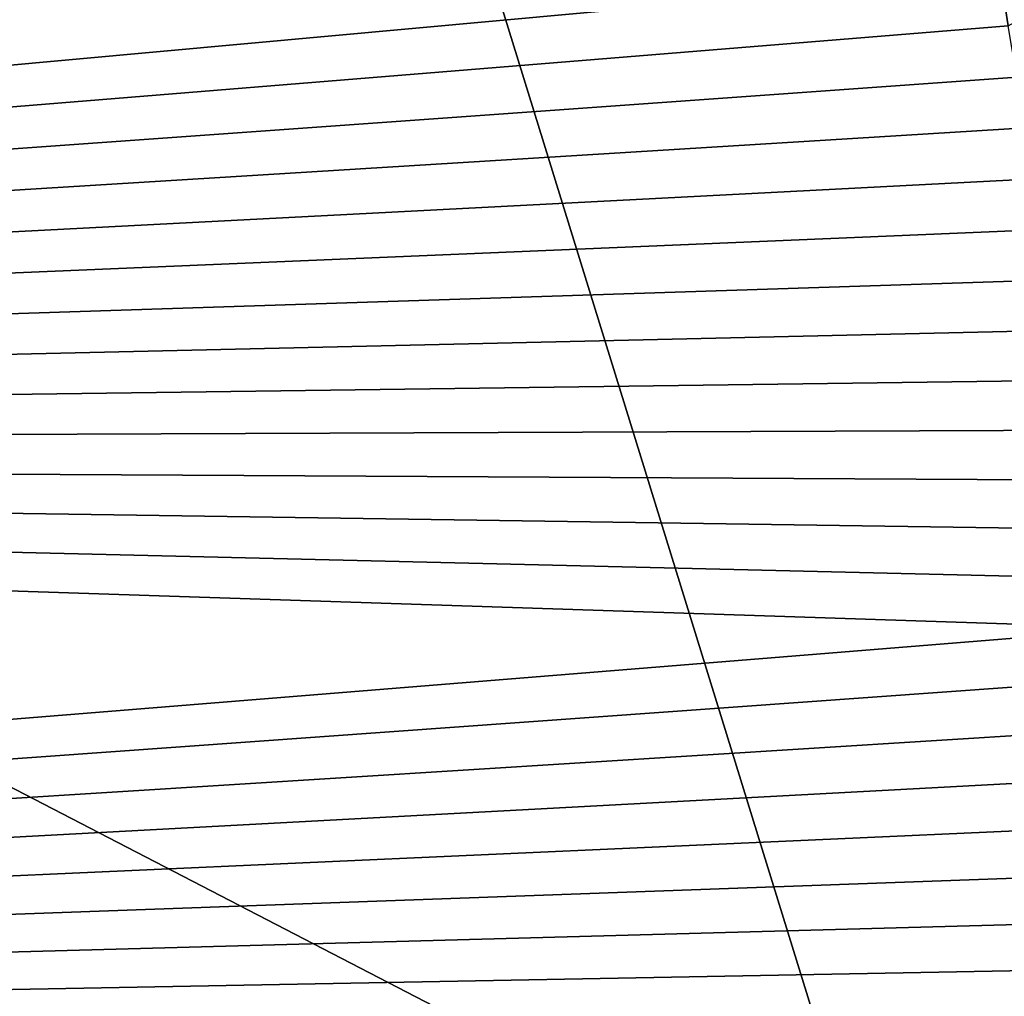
# Model space of a CAD drawing. Header units: metres. Extents: x -150 to 307, y -550 to 84.
# Tile 639 of 656: x 214.705 to 215.427, y -14.686 to -13.97. Entities that reach past the tile are written whole.
import ezdxf

# ---------------------------------------------------------------- set-up
doc = ezdxf.new("R2010")
doc.units = ezdxf.units.M
doc.layers.add('solid_26006363', color=7, linetype='CONTINUOUS')

msp = doc.modelspace()

# ---------------------------------------------------------------- linework, layer by layer
at = {"layer": 'solid_26006363'}
for points in [[(212.583496, -8.932452, 928.192139), (213.810318, -4.599802, 929.285156), (226.778427, -17.64673, 937.837463)], [(213.810318, -4.599802, 929.285156), (229.176407, -9.081716, 939.973938), (226.778427, -17.64673, 937.837463)], [(213.281723, -13.798385, 930.069397), (216.457001, -15.442907, 932.374939), (215.66008, -7.72686, 932.134583)], [(210.618164, -12.745977, 926.441101), (212.583496, -8.932452, 928.192139), (222.933762, -25.20709, 934.411987)], [(212.583496, -8.932452, 928.192139), (226.778427, -17.64673, 937.837463), (222.933762, -25.20709, 934.411987)], [(215.467926, -10.764429, 896.131592), (214.769409, -13.02481, 895.509277), (215.469208, -15.288159, 896.132751)], [(214.349335, -12.116174, 890.376892), (216.769913, -13.607531, 892.586243), (213.685349, -20.720245, 890.726135)], [(208.028534, -15.818749, 924.133789), (210.618164, -12.745977, 926.441101), (217.861282, -31.332376, 929.892578)], [(210.618164, -12.745977, 926.441101), (222.933762, -25.20709, 934.411987), (217.861282, -31.332376, 929.892578)], [(216.755325, -14.166502, 894.011658), (215.469208, -15.288159, 896.132751), (214.769409, -13.02481, 895.509277)], [(216.631058, -13.039243, 893.815308), (216.755325, -14.166502, 894.011658), (214.769409, -13.02481, 895.509277)], [(213.685349, -20.720245, 890.726135), (216.769913, -13.607531, 892.586243), (216.316513, -21.263317, 893.067932)], [(213.281723, -13.798385, 930.069397), (214.187408, -20.728474, 930.259583), (216.457001, -15.442907, 932.374939)], [(215.424133, -13.936753, 894.500732), (211.681335, -13.83206, 891.277649), (211.597687, -14.286194, 891.248474)], [(215.429993, -13.97433, 894.509277), (215.424133, -13.936753, 894.500732), (211.597687, -14.286194, 891.248474)], [(215.485489, -13.942905, 894.437866), (215.424133, -13.936753, 894.500732), (215.429993, -13.97433, 894.509277)], [(215.436157, -14.011796, 894.518127), (215.429993, -13.97433, 894.509277), (211.597687, -14.286194, 891.248474)], [(215.442642, -14.04915, 894.527283), (215.436157, -14.011796, 894.518127), (211.597687, -14.286194, 891.248474)], [(215.449448, -14.086388, 894.536682), (215.442642, -14.04915, 894.527283), (211.597687, -14.286194, 891.248474)], [(215.456573, -14.123507, 894.546326), (215.449448, -14.086388, 894.536682), (211.597687, -14.286194, 891.248474)], [(215.46402, -14.160505, 894.556274), (215.456573, -14.123507, 894.546326), (211.597687, -14.286194, 891.248474)], [(215.471771, -14.19738, 894.566467), (215.46402, -14.160505, 894.556274), (211.597687, -14.286194, 891.248474)], [(215.479828, -14.234129, 894.576965), (215.471771, -14.19738, 894.566467), (211.597687, -14.286194, 891.248474)], [(215.48822, -14.270749, 894.587708), (215.479828, -14.234129, 894.576965), (211.597687, -14.286194, 891.248474)], [(215.496918, -14.307239, 894.598755), (215.48822, -14.270749, 894.587708), (211.597687, -14.286194, 891.248474)], [(215.524887, -14.415887, 894.633484), (211.597687, -14.286194, 891.248474), (211.513306, -14.740346, 891.219971)], [(215.50592, -14.343594, 894.610046), (215.496918, -14.307239, 894.598755), (211.597687, -14.286194, 891.248474)], [(215.515244, -14.37981, 894.621643), (215.50592, -14.343594, 894.610046), (211.597687, -14.286194, 891.248474)], [(215.524887, -14.415887, 894.633484), (215.515244, -14.37981, 894.621643), (211.597687, -14.286194, 891.248474)], [(215.534836, -14.45182, 894.645569), (215.524887, -14.415887, 894.633484), (211.513306, -14.740346, 891.219971)], [(215.54509, -14.487599, 894.657959), (215.534836, -14.45182, 894.645569), (211.513306, -14.740346, 891.219971)], [(215.555664, -14.523213, 894.670593), (215.54509, -14.487599, 894.657959), (211.513306, -14.740346, 891.219971)], [(215.566544, -14.55865, 894.683472), (215.555664, -14.523213, 894.670593), (211.513306, -14.740346, 891.219971)], [(215.577728, -14.593904, 894.696594), (215.566544, -14.55865, 894.683472), (211.513306, -14.740346, 891.219971)], [(215.589218, -14.628967, 894.710022), (215.577728, -14.593904, 894.696594), (211.513306, -14.740346, 891.219971)], [(215.601013, -14.663833, 894.723694), (215.589218, -14.628967, 894.710022), (211.513306, -14.740346, 891.219971)], [(215.613098, -14.698494, 894.73761), (215.601013, -14.663833, 894.723694), (211.513306, -14.740346, 891.219971)]]:
    msp.add_3dface(points, dxfattribs=at)

doc.saveas('drawing.dxf')
